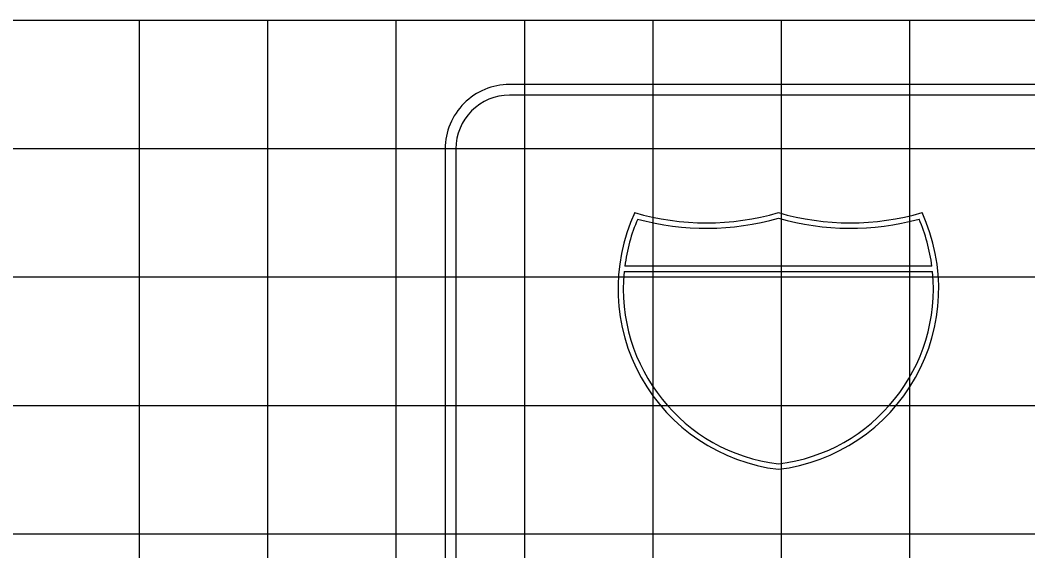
# Model space of a CAD drawing. Extents: x 2193008 to 2198143, y 1236112 to 1237864.
# Drawn here: x 2194789.83 to 2194805.53, y 1237214.84 to 1237223.11 of the extents above; entities that cross this region are included whole.
import ezdxf

# ---------------------------------------------------------------- set-up
doc = ezdxf.new("R2010")
doc.units = 0
doc.layers.add('GSOUTLINE', color=7, linetype='Continuous')
doc.layers.add('M-ROADS', color=7, linetype='Continuous')

msp = doc.modelspace()

# ---------------------------------------------------------------- linework, layer by layer
at = {"layer": 'GSOUTLINE'}
for p, q in [((2194817.444, 1237222.104), (2194797.45, 1237222.104)), ((2194817.444, 1237221.937), (2194797.45, 1237221.937)), ((2194796.45, 1237221.104), (2194796.45, 1237212.109)), ((2194796.617, 1237221.104), (2194796.617, 1237212.109))]:
    msp.add_line(p, q, dxfattribs=at)
for points in [[(2194799.238, 1237219.192), (2194804.043, 1237219.192)], [(2194804.034, 1237219.276), (2194799.247, 1237219.276)]]:
    msp.add_lwpolyline(points, dxfattribs=at)
for centre, major_axis, start_param, end_param in [((2194797.45, 1237221.104), (1, 0), 1.570796, 3.141593), ((2194797.45, 1237221.104), (0.833, 0), 1.570796, 3.141593), ((2194801.974, 1237218.923), (2.832, 0), 2.709569, 4.594469), ((2194801.974, 1237218.923), (2.749, 0), 2.735396, 3.01287), ((2194800.521, 1237223.947), (3.999, 0), 4.428637, 4.996141), ((2194800.521, 1237223.947), (4.082, 0), 4.446475, 4.990194), ((2194802.76, 1237223.947), (3.999, 0), 4.428637, 4.996141), ((2194801.307, 1237218.923), (2.832, 0), 4.830309, 6.715209), ((2194802.76, 1237223.947), (4.082, 0), 4.434584, 4.978303), ((2194801.307, 1237218.923), (2.749, 0), 0.128722, 0.406196), ((2194801.974, 1237218.923), (2.749, 0), 3.043371, 4.590878), ((2194801.307, 1237218.923), (2.749, 0), 4.8339, 6.381407)]:
    msp.add_ellipse(centre, major_axis=major_axis, ratio=0.999829, start_param=start_param, end_param=end_param, dxfattribs=at)
at = {"layer": 'M-ROADS'}
for p, q in [((2194697.688, 1237223.106), (2194827.688, 1237223.106)), ((2194791.688, 1237163.106), (2194791.688, 1237223.106)), ((2194793.688, 1237163.106), (2194793.688, 1237223.106)), ((2194795.688, 1237163.106), (2194795.688, 1237223.106)), ((2194797.688, 1237163.106), (2194797.688, 1237223.106)), ((2194799.688, 1237163.106), (2194799.688, 1237223.106)), ((2194801.688, 1237163.106), (2194801.688, 1237223.106)), ((2194803.688, 1237163.106), (2194803.688, 1237223.106)), ((2194697.688, 1237221.106), (2194827.688, 1237221.106)), ((2194697.688, 1237219.106), (2194827.688, 1237219.106)), ((2194697.688, 1237217.106), (2194827.688, 1237217.106)), ((2194697.688, 1237215.106), (2194827.688, 1237215.106))]:
    msp.add_line(p, q, dxfattribs=at)

doc.saveas('drawing.dxf')
